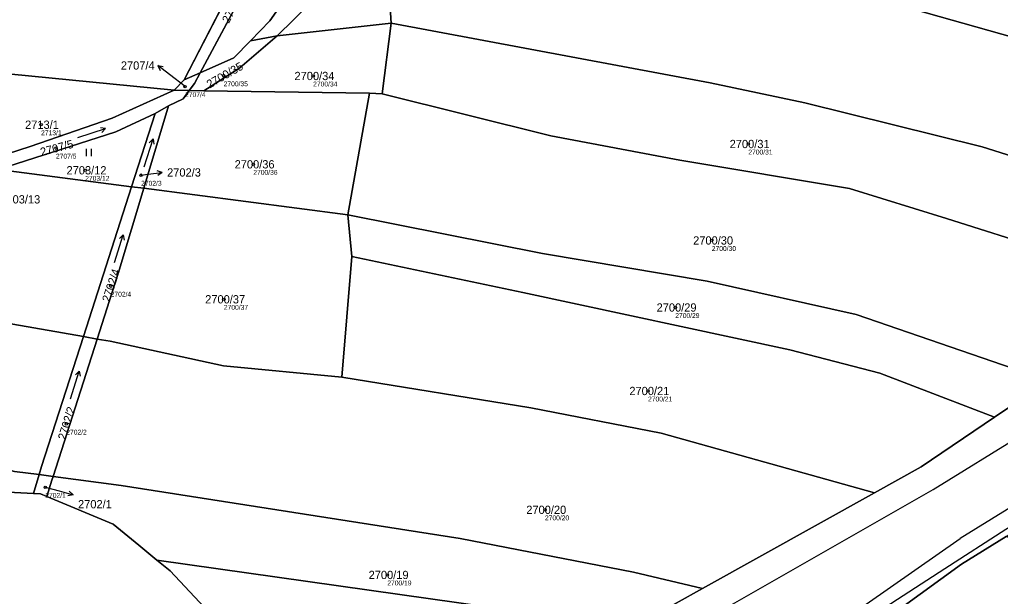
# Model space of a CAD drawing. Extents: x -739214 to -733252, y -1147612 to -1142842.
# Drawn here: x -737941 to -737739.1, y -1146269.3 to -1146150.6 of the extents above; entities that cross this region are included whole.
import ezdxf

# ---------------------------------------------------------------- set-up
doc = ezdxf.new("R2010")
doc.units = 0
for name, color, linetype in [('Definiční body', 7, 'Continuous'), ('Hranice parcel', 7, 'Continuous'), ('Parcelní čísla', 7, 'Continuous'), ('Polygon parcely', 7, 'Continuous'), ('Pop  PČ popisy', 7, 'Continuous'), ('Vnitřní kresba', 7, 'Continuous'), ('Věcná břemena k části', 7, 'Continuous'), ('Značky kultur', 7, 'Continuous')]:
    doc.layers.add(name, color=color, linetype=linetype)

msp = doc.modelspace()

# ---------------------------------------------------------------- linework, layer by layer
at = {"layer": 'Definiční body'}
for centre in [(-737898.99, -1146162.1), (-737880.57, -1146162.15), (-737906.93, -1146164.34), (-737936.56, -1146172.18), (-737933.51, -1146177), (-737791, -1146176.15), (-737927.49, -1146181.56), (-737892.89, -1146180.33), (-737915.98, -1146182.57), (-737798.52, -1146196), (-737922.24, -1146205.4), (-737898.95, -1146208.11), (-737806.04, -1146209.8), (-737811.64, -1146226.98), (-737931.38, -1146233.79), (-737935.7, -1146246.81), (-737832.86, -1146251.44), (-737865.31, -1146264.84)]:
    msp.add_circle(centre, 0.25, dxfattribs=at)
at = {"layer": 'Hranice parcel'}
for p, q in [((-737889.89, -1146129.54), (-737907.13, -1146162.96)), ((-737886.94, -1146130.01), (-737903.82, -1146161.48)), ((-737864.5, -1146151.29), (-737865.7, -1146133.11)), ((-737887.97, -1146153.9), (-737864.5, -1146151.29)), ((-737864.5, -1146151.29), (-737866.34, -1146165.85)), ((-737893.48, -1146154.89), (-737887.97, -1146153.9)), ((-737909.21, -1146165.1), (-737947.62, -1146161.29)), ((-737907.13, -1146162.96), (-737909.21, -1146165.1)), ((-737903.82, -1146161.48), (-737907.13, -1146162.96)), ((-737909.21, -1146165.1), (-737906.08, -1146165.16)), ((-737906.08, -1146165.16), (-737903.04, -1146165.22)), ((-737903.04, -1146165.22), (-737868.95, -1146165.7)), ((-737868.95, -1146165.7), (-737873.4, -1146190.7)), ((-737866.34, -1146165.85), (-737868.95, -1146165.7)), ((-737910.33, -1146168.28), (-737915.42, -1146185.26)), ((-737910.33, -1146168.28), (-737913.09, -1146169.9)), ((-737913.09, -1146169.9), (-737917.93, -1146184.94)), ((-737917.93, -1146184.94), (-737927.86, -1146215.8)), ((-737917.93, -1146184.94), (-737915.42, -1146185.26)), ((-737915.42, -1146185.26), (-737873.4, -1146190.7)), ((-737873.4, -1146190.7), (-737872.59, -1146199.31)), ((-737872.59, -1146199.31), (-737874.64, -1146224.17)), ((-737925.02, -1146216.29), (-737927.86, -1146215.8)), ((-737925.02, -1146216.29), (-737934.1, -1146244.58)), ((-737736.79, -1146229.94), (-737740.33, -1146232.35)), ((-737938.13, -1146248.08), (-737936.96, -1146244.2)), ((-737934.1, -1146244.58), (-737936.96, -1146244.2)), ((-737765.02, -1146247.94), (-737800.4, -1146267.63)), ((-737916.48, -1146258.69), (-737912.72, -1146261.78)), ((-737912.72, -1146261.78), (-737910, -1146264.02)), ((-737800.4, -1146267.63), (-737816.66, -1146276.68))]:
    msp.add_line(p, q, dxfattribs=at)
for points in [[(-737876.98, -1146131.58), (-737881.04, -1146138.71), (-737889.47, -1146150.79), (-737893.48, -1146154.89)], [(-737871.92, -1146132.27), (-737877.59, -1146142.39), (-737881.04, -1146147.07), (-737887.97, -1146153.9)], [(-737695.49, -1146144.54), (-737713.05, -1146160.82), (-737767.31, -1146145.44)], [(-737701.42, -1146194.1), (-737717.73, -1146185.79), (-737727.86, -1146181.49), (-737742.89, -1146176.74), (-737779.4, -1146167.69), (-737798.84, -1146163.56), (-737864.5, -1146151.29)], [(-737893.48, -1146154.89), (-737896.91, -1146158.39), (-737903.82, -1146161.48)], [(-737887.97, -1146153.9), (-737895.64, -1146160.5), (-737903.04, -1146165.22)], [(-737903.82, -1146161.48), (-737905.01, -1146163.7), (-737906.08, -1146165.16)], [(-737950.55, -1146180.42), (-737938.79, -1146176.64), (-737921.97, -1146170.82), (-737909.21, -1146165.1)], [(-737906.08, -1146165.16), (-737907.35, -1146166.88), (-737910.33, -1146168.28)], [(-737714.79, -1146205), (-737729.85, -1146197.91), (-737750.21, -1146191.47), (-737770.16, -1146185.33), (-737805.13, -1146179.5), (-737831.67, -1146174.44), (-737866.34, -1146165.85)], [(-737913.09, -1146169.9), (-737921.19, -1146173.66), (-737945.43, -1146181.43)], [(-737945.43, -1146181.43), (-737938.44, -1146182.28), (-737917.93, -1146184.94)], [(-737915.42, -1146185.26), (-737920.47, -1146202.11), (-737925.02, -1146216.29)], [(-737734.26, -1146223.08), (-737768.78, -1146211.26), (-737799.46, -1146204.36), (-737833.36, -1146198.68), (-737873.4, -1146190.7)], [(-737740.33, -1146232.35), (-737763.9, -1146223.32), (-737782.47, -1146218.49), (-737837.4, -1146206.74), (-737872.59, -1146199.31)], [(-737927.86, -1146215.8), (-737961.35, -1146209.95), (-737965.37, -1146237.28)], [(-737927.86, -1146215.8), (-737936.45, -1146242.51), (-737936.96, -1146244.2)], [(-737874.64, -1146224.17), (-737899.02, -1146221.82), (-737922.35, -1146216.76), (-737925.02, -1146216.29)], [(-737765.02, -1146247.94), (-737808.97, -1146235.68), (-737835.77, -1146230.48), (-737874.64, -1146224.17)], [(-737740.33, -1146232.35), (-737755.42, -1146242.6), (-737765.02, -1146247.94)], [(-737936.96, -1146244.2), (-737942.04, -1146243.53), (-737965.37, -1146237.28)], [(-737934.1, -1146244.58), (-737934.35, -1146245.37), (-737935.36, -1146248.71)], [(-737800.4, -1146267.63), (-737814.64, -1146264.27), (-737850.29, -1146257.33), (-737920.11, -1146246.44), (-737934.1, -1146244.58)], [(-737961.38, -1146249.36), (-737952.48, -1146247.3), (-737938.13, -1146248.08)], [(-737938.13, -1146248.08), (-737936.68, -1146248.16), (-737935.36, -1146248.71)], [(-737935.36, -1146248.71), (-737921.7, -1146254.4), (-737916.48, -1146258.69)], [(-737767.62, -1146277.48), (-737747.14, -1146262.65), (-737737.91, -1146256.92)], [(-737816.66, -1146276.68), (-737837.98, -1146272.38), (-737912.72, -1146261.78)], [(-737910, -1146264.02), (-737900.94, -1146273.69), (-737900.58, -1146274.08)]]:
    msp.add_lwpolyline(points, dxfattribs=at)
at = {"layer": 'Polygon parcely'}
for points in [[(-737695.49, -1146144.54), (-737713.05, -1146160.82), (-737767.31, -1146145.44), (-737865.7, -1146133.11), (-737864.5, -1146151.29), (-737798.84, -1146163.56), (-737779.4, -1146167.69), (-737742.89, -1146176.74), (-737727.86, -1146181.49), (-737717.73, -1146185.79), (-737701.42, -1146194.1), (-737693.79, -1146187.7), (-737631.39, -1146136.54), (-737608.76, -1146115.42), (-737574.06, -1146077.99), (-737566.81, -1146065.92), (-737571.94, -1146058.37), (-737578.42, -1146050.2), (-737581.33, -1146053.45), (-737609.03, -1146081), (-737622.59, -1146093.27), (-737643.21, -1146110.68), (-737659.91, -1146122.16), (-737678.96, -1146133.09)], [(-738071.28, -1146096.04), (-738082.64, -1146117.38), (-738086.89, -1146132.94), (-738048.91, -1146141.19), (-738018.99, -1146148.09), (-737991.69, -1146153.16), (-737947.62, -1146161.29), (-737909.21, -1146165.1), (-737907.13, -1146162.96), (-737889.89, -1146129.54), (-737952.88, -1146119.6), (-738034.62, -1146103.8)], [(-737764.57, -1146123.78), (-737766.08, -1146123.63), (-737765.55, -1146125.56), (-737767.31, -1146145.44), (-737713.05, -1146160.82), (-737695.49, -1146144.54)], [(-737889.89, -1146129.54), (-737907.13, -1146162.96), (-737903.82, -1146161.48), (-737886.94, -1146130.01)], [(-737903.82, -1146161.48), (-737896.91, -1146158.39), (-737893.48, -1146154.89), (-737889.47, -1146150.79), (-737881.04, -1146138.71), (-737876.98, -1146131.58), (-737886.94, -1146130.01)], [(-737871.92, -1146132.27), (-737876.98, -1146131.58), (-737881.04, -1146138.71), (-737889.47, -1146150.79), (-737893.48, -1146154.89), (-737887.97, -1146153.9), (-737881.04, -1146147.07), (-737877.59, -1146142.39)], [(-737881.04, -1146147.07), (-737887.97, -1146153.9), (-737864.5, -1146151.29), (-737865.7, -1146133.11), (-737871.92, -1146132.27), (-737877.59, -1146142.39)], [(-737903.04, -1146165.22), (-737868.95, -1146165.7), (-737866.34, -1146165.85), (-737864.5, -1146151.29), (-737887.97, -1146153.9), (-737895.64, -1146160.5)], [(-737727.86, -1146181.49), (-737742.89, -1146176.74), (-737779.4, -1146167.69), (-737798.84, -1146163.56), (-737864.5, -1146151.29), (-737866.34, -1146165.85), (-737831.67, -1146174.44), (-737805.13, -1146179.5), (-737770.16, -1146185.33), (-737750.21, -1146191.47), (-737729.85, -1146197.91), (-737714.79, -1146205), (-737701.42, -1146194.1), (-737717.73, -1146185.79)], [(-737905.01, -1146163.7), (-737906.08, -1146165.16), (-737903.04, -1146165.22), (-737895.64, -1146160.5), (-737887.97, -1146153.9), (-737893.48, -1146154.89), (-737896.91, -1146158.39), (-737903.82, -1146161.48)], [(-737950.55, -1146180.42), (-737938.79, -1146176.64), (-737921.97, -1146170.82), (-737909.21, -1146165.1), (-737947.62, -1146161.29)], [(-737909.21, -1146165.1), (-737906.08, -1146165.16), (-737905.01, -1146163.7), (-737903.82, -1146161.48), (-737907.13, -1146162.96)], [(-737950.55, -1146180.42), (-737945.43, -1146181.43), (-737921.19, -1146173.66), (-737913.09, -1146169.9), (-737910.33, -1146168.28), (-737907.35, -1146166.88), (-737906.08, -1146165.16), (-737909.21, -1146165.1), (-737921.97, -1146170.82), (-737938.79, -1146176.64)], [(-737906.08, -1146165.16), (-737907.35, -1146166.88), (-737910.33, -1146168.28), (-737915.42, -1146185.26), (-737873.4, -1146190.7), (-737868.95, -1146165.7), (-737903.04, -1146165.22)], [(-737831.67, -1146174.44), (-737866.34, -1146165.85), (-737868.95, -1146165.7), (-737873.4, -1146190.7), (-737833.36, -1146198.68), (-737799.46, -1146204.36), (-737768.78, -1146211.26), (-737734.26, -1146223.08), (-737724.07, -1146213.29), (-737717.63, -1146207.85), (-737714.79, -1146205), (-737729.85, -1146197.91), (-737750.21, -1146191.47), (-737770.16, -1146185.33), (-737805.13, -1146179.5)], [(-737913.09, -1146169.9), (-737917.93, -1146184.94), (-737915.42, -1146185.26), (-737910.33, -1146168.28)], [(-737945.43, -1146181.43), (-737938.44, -1146182.28), (-737917.93, -1146184.94), (-737913.09, -1146169.9), (-737921.19, -1146173.66)], [(-737997.23, -1146197.63), (-738011.17, -1146230.84), (-737965.37, -1146237.28), (-737961.35, -1146209.95), (-737927.86, -1146215.8), (-737917.93, -1146184.94), (-737938.44, -1146182.28), (-737945.43, -1146181.43), (-737953.21, -1146186.91), (-737959.87, -1146186.06), (-737975.87, -1146191.19)], [(-737917.93, -1146184.94), (-737927.86, -1146215.8), (-737925.02, -1146216.29), (-737920.47, -1146202.11), (-737915.42, -1146185.26)], [(-737920.47, -1146202.11), (-737925.02, -1146216.29), (-737922.35, -1146216.76), (-737899.02, -1146221.82), (-737874.64, -1146224.17), (-737872.59, -1146199.31), (-737873.4, -1146190.7), (-737915.42, -1146185.26)], [(-737799.46, -1146204.36), (-737833.36, -1146198.68), (-737873.4, -1146190.7), (-737872.59, -1146199.31), (-737837.4, -1146206.74), (-737782.47, -1146218.49), (-737763.9, -1146223.32), (-737740.33, -1146232.35), (-737736.79, -1146229.94), (-737734.26, -1146223.08), (-737768.78, -1146211.26)], [(-737763.9, -1146223.32), (-737782.47, -1146218.49), (-737837.4, -1146206.74), (-737872.59, -1146199.31), (-737874.64, -1146224.17), (-737835.77, -1146230.48), (-737808.97, -1146235.68), (-737765.02, -1146247.94), (-737755.42, -1146242.6), (-737740.33, -1146232.35)], [(-737965.37, -1146237.28), (-737942.04, -1146243.53), (-737936.96, -1146244.2), (-737936.45, -1146242.51), (-737927.86, -1146215.8), (-737961.35, -1146209.95)], [(-737936.45, -1146242.51), (-737936.96, -1146244.2), (-737934.1, -1146244.58), (-737925.02, -1146216.29), (-737927.86, -1146215.8)], [(-737922.35, -1146216.76), (-737925.02, -1146216.29), (-737934.1, -1146244.58), (-737920.11, -1146246.44), (-737850.29, -1146257.33), (-737814.64, -1146264.27), (-737800.4, -1146267.63), (-737765.02, -1146247.94), (-737808.97, -1146235.68), (-737835.77, -1146230.48), (-737874.64, -1146224.17), (-737899.02, -1146221.82)], [(-737965.37, -1146237.28), (-737965, -1146250.2), (-737961.38, -1146249.36), (-737952.48, -1146247.3), (-737938.13, -1146248.08), (-737936.96, -1146244.2), (-737942.04, -1146243.53)], [(-737938.13, -1146248.08), (-737936.68, -1146248.16), (-737935.36, -1146248.71), (-737934.35, -1146245.37), (-737934.1, -1146244.58), (-737936.96, -1146244.2)], [(-737916.48, -1146258.69), (-737912.72, -1146261.78), (-737837.98, -1146272.38), (-737816.66, -1146276.68), (-737800.4, -1146267.63), (-737814.64, -1146264.27), (-737850.29, -1146257.33), (-737920.11, -1146246.44), (-737934.1, -1146244.58), (-737934.35, -1146245.37), (-737935.36, -1146248.71), (-737921.7, -1146254.4)], [(-737710.1, -1146268.57), (-737737.91, -1146256.92), (-737747.14, -1146262.65), (-737767.62, -1146277.48), (-737752.93, -1146281.9), (-737733.73, -1146289.74)], [(-737900.94, -1146273.69), (-737900.58, -1146274.08), (-737898.95, -1146276.88), (-737869.29, -1146279.93), (-737845.28, -1146283.4), (-737836.12, -1146284.26), (-737832.31, -1146285.39), (-737816.66, -1146276.68), (-737837.98, -1146272.38), (-737912.72, -1146261.78), (-737910, -1146264.02)]]:
    msp.add_lwpolyline(points, close=True, dxfattribs=at)
for points in [[(-737588.92, -1146134.82), (-737646.02, -1146172.85), (-737658.65, -1146180.46), (-737667.4, -1146185.73), (-737691.31, -1146200.13), (-737705.34, -1146208.58), (-737710.14, -1146211.84), (-737736.79, -1146229.94), (-737740.33, -1146232.35), (-737755.42, -1146242.6), (-737765.02, -1146247.94), (-737800.4, -1146267.63), (-737816.66, -1146276.68)], [(-737767.62, -1146277.48), (-737747.14, -1146262.65), (-737737.91, -1146256.92), (-737713.66, -1146241.87), (-737693.56, -1146229.4), (-737691.35, -1146228.03), (-737682.42, -1146222.33), (-737668.21, -1146213.25), (-737644.99, -1146198.42), (-737637.2, -1146193.44), (-737633.62, -1146191.15), (-737587.65, -1146160.07)], [(-737900.94, -1146273.69), (-737910, -1146264.02), (-737912.72, -1146261.78), (-737916.48, -1146258.69), (-737921.7, -1146254.4), (-737935.36, -1146248.71), (-737936.68, -1146248.16), (-737938.13, -1146248.08), (-737952.48, -1146247.3), (-737961.38, -1146249.36), (-737965, -1146250.2), (-737968.07, -1146250.91), (-737972.22, -1146252.87), (-737976.52, -1146254.9), (-737983.04, -1146257.99), (-737991.42, -1146265.02), (-737994.62, -1146267.7), (-738005.71, -1146279.42)]]:
    msp.add_lwpolyline(points, dxfattribs=at)
at = {"layer": 'Pop  PČ popisy'}
for p, q in [((-737910.17, -1146161.83), (-737912.54, -1146159.98)), ((-737912.54, -1146159.98), (-737911.44, -1146160.2)), ((-737912.54, -1146159.98), (-737912.05, -1146160.99)), ((-737906.93, -1146164.34), (-737910.17, -1146161.83)), ((-737911.62, -1146182.02), (-737912.68, -1146181.65)), ((-737915.98, -1146182.57), (-737914.6, -1146182.39)), ((-737914.6, -1146182.39), (-737911.62, -1146182.02)), ((-737911.62, -1146182.02), (-737912.55, -1146182.64)), ((-737935.7, -1146246.81), (-737932.86, -1146247.55)), ((-737932.86, -1146247.55), (-737929.96, -1146248.33)), ((-737929.96, -1146248.33), (-737930.8, -1146247.58)), ((-737929.96, -1146248.33), (-737931.06, -1146248.55))]:
    msp.add_line(p, q, dxfattribs=at)
at = {"layer": 'Vnitřní kresba'}
for p, q in [((-737752.97, -1146247.29), (-737700.23, -1146214.6)), ((-737693.76, -1146224.35), (-737747.43, -1146257.33)), ((-737860.61, -1146308.64), (-737752.97, -1146247.29)), ((-737848.35, -1146327.85), (-737747.43, -1146257.33))]:
    msp.add_line(p, q, dxfattribs=at)
at = {"layer": 'Věcná břemena k části'}
msp.add_lwpolyline([(-737761.64, -1146273.15), (-737747.14, -1146262.65), (-737737.91, -1146256.92), (-737713.66, -1146241.87), (-737693.56, -1146229.4), (-737691.35, -1146228.03), (-737682.42, -1146222.33), (-737668.21, -1146213.25), (-737644.99, -1146198.42), (-737637.2, -1146193.44), (-737633.62, -1146191.15), (-737622.73, -1146183.75), (-737647.24, -1146199.08), (-737671.79, -1146214.63), (-737693.67, -1146228.59), (-737716.52, -1146242.76), (-737737.97, -1146255.51), (-737750.58, -1146263.58), (-737767.74, -1146274.73)], dxfattribs=at)
at = {"layer": 'Značky kultur'}
for p, q in [((-737928.99, -1146174.84), (-737923.29, -1146172.99)), ((-737923.29, -1146172.99), (-737924.37, -1146172.81)), ((-737923.29, -1146172.99), (-737924.06, -1146173.77)), ((-737915.36, -1146180.82), (-737913.51, -1146175.11)), ((-737913.51, -1146175.11), (-737914.29, -1146175.89)), ((-737913.51, -1146175.11), (-737913.33, -1146176.2)), ((-737927.19, -1146178.62), (-737927.19, -1146177.12)), ((-737926.19, -1146178.62), (-737926.19, -1146177.12)), ((-737921.44, -1146200.57), (-737919.69, -1146194.84)), ((-737919.69, -1146194.84), (-737920.45, -1146195.62)), ((-737919.69, -1146194.84), (-737919.5, -1146195.92)), ((-737930.49, -1146228.6), (-737928.74, -1146222.87)), ((-737928.74, -1146222.87), (-737929.51, -1146223.66)), ((-737928.74, -1146222.87), (-737928.55, -1146223.95))]:
    msp.add_line(p, q, dxfattribs=at)

# ---------------------------------------------------------------- texts
at = {"layer": 'Definiční body'}
for s, p in [('2700/35', (-737898.99, -1146164.26)), ('2700/34', (-737880.57, -1146164.31)), ('2707/4', (-737906.93, -1146166.5)), ('2713/1', (-737936.56, -1146174.34)), ('2700/31', (-737791, -1146178.31)), ('2707/5', (-737933.51, -1146179.16)), ('2700/36', (-737892.89, -1146182.49)), ('2703/12', (-737927.49, -1146183.72)), ('2702/3', (-737915.98, -1146184.73)), ('2700/30', (-737798.52, -1146198.16)), ('2702/4', (-737922.24, -1146207.56)), ('2700/37', (-737898.95, -1146210.27)), ('2700/29', (-737806.04, -1146211.96)), ('2700/21', (-737811.64, -1146229.14)), ('2702/2', (-737931.38, -1146235.95)), ('2702/1', (-737935.7, -1146248.97)), ('2700/20', (-737832.86, -1146253.6)), ('2700/19', (-737865.31, -1146267))]:
    msp.add_text(s, height=1, dxfattribs=at).set_placement(p)
at = {"layer": 'Parcelní čísla'}
for s, rotation, p in [('2707/13', 62, (-737897.93, -1146151.43)), ('2700/35', 30, (-737901.89, -1146164.76)), ('2707/5', 15, (-737936.48, -1146178.68)), ('2702/4', 72, (-737922.45, -1146208.81)), ('2702/2', 73, (-737931.53, -1146237.2))]:
    msp.add_text(s, height=1.7, rotation=rotation, dxfattribs=at).set_placement(p)
for s, p in [('2707/4', (-737920.15, -1146160.84)), ('2700/34', (-737884.41, -1146163)), ('2713/1', (-737939.86, -1146173.03)), ('2700/31', (-737794.84, -1146177)), ('2700/36', (-737896.73, -1146181.18)), ('2703/12', (-737931.33, -1146182.41)), ('2702/3', (-737910.63, -1146182.85)), ('2703/13', (-737944.96, -1146188.39)), ('2700/30', (-737802.36, -1146196.85)), ('2700/37', (-737902.79, -1146208.96)), ('2700/29', (-737809.88, -1146210.65)), ('2700/21', (-737815.48, -1146227.83)), ('2702/1', (-737928.96, -1146251.13)), ('2700/20', (-737836.7, -1146252.29)), ('2700/19', (-737869.15, -1146265.69))]:
    msp.add_text(s, height=1.7, dxfattribs=at).set_placement(p)

doc.saveas('drawing.dxf')
